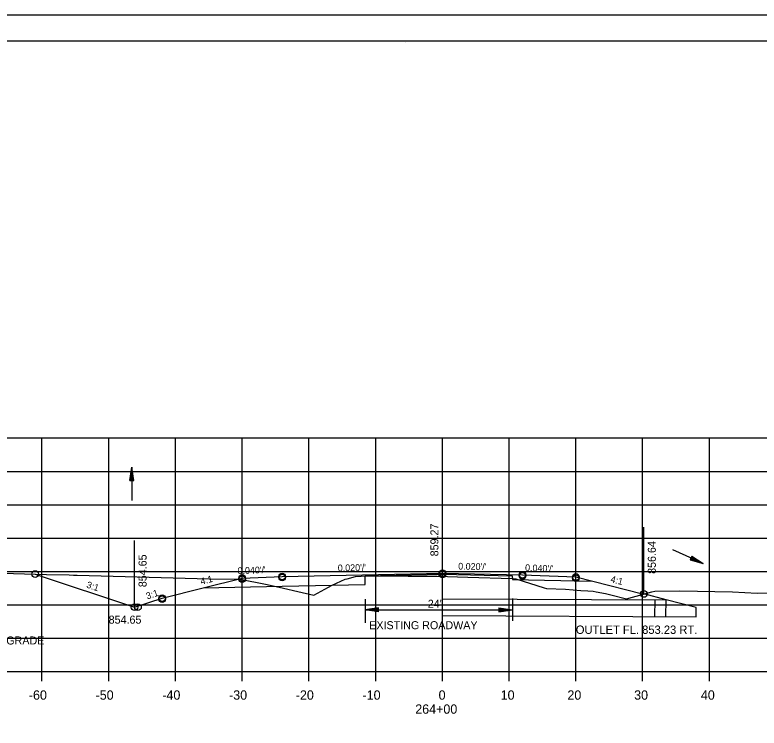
# Model space of a CAD drawing. Extents: x 1486524 to 1499135, y 326561 to 337924.
# Drawn here: x 1488918.8 to 1489030.3, y 329472.4 to 329579.2 of the extents above; entities that cross this region are included whole.
import ezdxf

# ---------------------------------------------------------------- set-up
doc = ezdxf.new("R2010")
doc.units = 0
for name, color, linetype in [('E_Const Align', 7, 'Continuous'), ('E_Const Align Station', 7, 'Continuous'), ('E_Ownership Information', 7, 'Continuous'), ('E_Property Line', 7, 'Continuous'), ('E_Proposed ROW and Easements', 7, 'Continuous'), ('E_Proposed ROW Fig Annot', 7, 'Continuous'), ('E_Quarter Calls', 7, 'Continuous'), ('E_Station Offset', 7, 'Continuous'), ('E_Survey Point', 7, 'Continuous'), ('E_Title Sheet', 7, 'Continuous'), ('E_Tract Number', 7, 'Continuous'), ('R_Water Annot', 7, 'Continuous'), ('R_Xsect Elev', 7, 'Continuous'), ('R_Xsect Slope', 7, 'Continuous')]:
    doc.layers.add(name, color=color, linetype=linetype)

msp = doc.modelspace()

# ---------------------------------------------------------------- linework, layer by layer
at = {"layer": 'E_Const Align'}
for p, q in [((1488842.89, 329480.88), (1489122.89, 329480.88)), ((1488922.89, 329479.48), (1488922.89, 329480.88)), ((1488932.89, 329479.48), (1488932.89, 329480.88)), ((1488942.89, 329479.48), (1488942.89, 329480.88)), ((1488952.89, 329479.48), (1488952.89, 329480.88)), ((1488962.89, 329479.48), (1488962.89, 329480.88)), ((1488972.89, 329479.48), (1488972.89, 329480.88)), ((1488982.89, 329479.48), (1488982.89, 329480.88)), ((1488992.89, 329479.48), (1488992.89, 329480.88)), ((1489002.89, 329479.48), (1489002.89, 329480.88)), ((1489012.89, 329479.48), (1489012.89, 329480.88)), ((1489022.89, 329479.48), (1489022.89, 329480.88))]:
    msp.add_line(p, q, dxfattribs=at)
at = {"layer": 'E_Ownership Information'}
for p, q in [((1488842.89, 329515.88), (1489122.89, 329515.88)), ((1488922.89, 329480.88), (1488922.89, 329515.88)), ((1488932.89, 329480.88), (1488932.89, 329515.88)), ((1488942.89, 329480.88), (1488942.89, 329515.88)), ((1488952.89, 329480.88), (1488952.89, 329515.88)), ((1488962.89, 329480.88), (1488962.89, 329515.88)), ((1488972.89, 329480.88), (1488972.89, 329515.88)), ((1488982.89, 329480.88), (1488982.89, 329515.88)), ((1488992.89, 329480.88), (1488992.89, 329515.88)), ((1489002.89, 329480.88), (1489002.89, 329515.88)), ((1489012.89, 329480.88), (1489012.89, 329515.88)), ((1489022.89, 329480.88), (1489022.89, 329515.88)), ((1488842.89, 329510.88), (1489122.89, 329510.88)), ((1488842.89, 329505.88), (1489122.89, 329505.88)), ((1488842.89, 329500.88), (1489122.89, 329500.88)), ((1488842.89, 329495.88), (1489122.89, 329495.88)), ((1488842.89, 329490.88), (1489122.89, 329490.88)), ((1488842.89, 329485.88), (1489122.89, 329485.88)), ((1488842.89, 329480.88), (1489122.89, 329480.88))]:
    msp.add_line(p, q, dxfattribs=at)
at = {"layer": 'E_Property Line'}
for p, q in [((1488824.89, 329575.34), (1489141.07, 329575.34)), ((1488977.41, 329575.08), (1488977.41, 329575.08)), ((1488977.41, 329575.08), (1488977.41, 329575.08))]:
    msp.add_line(p, q, dxfattribs=at)
at = {"layer": 'E_Proposed ROW and Easements'}
for p, q in [((1488971.31, 329491.75), (1488971.31, 329488.19)), ((1488993.37, 329491.86), (1488993.37, 329488.48)), ((1488973.31, 329490.44), (1488971.31, 329490.14)), ((1488973.31, 329489.84), (1488973.31, 329490.44)), ((1488991.37, 329490.45), (1488993.37, 329490.15)), ((1488991.37, 329490.45), (1488991.37, 329489.85)), ((1488973.31, 329489.84), (1488971.31, 329490.14)), ((1488973.31, 329490.39), (1488971.64, 329490.14)), ((1488973.31, 329489.89), (1488971.64, 329490.14)), ((1488973.31, 329490.34), (1488971.99, 329490.14)), ((1488973.31, 329489.94), (1488971.99, 329490.14)), ((1488973.31, 329490.29), (1488972.32, 329490.14)), ((1488973.31, 329489.99), (1488972.32, 329490.14)), ((1488973.31, 329490.24), (1488972.66, 329490.14)), ((1488973.31, 329490.04), (1488972.66, 329490.14)), ((1488973.31, 329490.19), (1488972.99, 329490.14)), ((1488973.31, 329490.09), (1488972.99, 329490.14)), ((1488991.37, 329490.4), (1488993.03, 329490.15)), ((1488991.37, 329490.34), (1488992.69, 329490.15)), ((1488991.37, 329490.29), (1488992.36, 329490.15)), ((1488991.37, 329490.24), (1488992.02, 329490.15)), ((1488991.37, 329490.19), (1488991.68, 329490.15)), ((1488991.37, 329489.85), (1488993.37, 329490.15)), ((1488991.37, 329490.05), (1488992.02, 329490.15)), ((1488991.37, 329489.95), (1488992.69, 329490.15)), ((1488991.37, 329489.9), (1488993.03, 329490.15)), ((1488991.37, 329490), (1488992.36, 329490.15)), ((1488991.37, 329490.1), (1488991.68, 329490.15))]:
    msp.add_line(p, q, dxfattribs=at)
at = {"layer": 'E_Proposed ROW Fig Annot'}
for p, q in [((1488936.05, 329509.51), (1488936.35, 329511.51)), ((1488936.05, 329509.51), (1488936.35, 329511.51)), ((1488936.1, 329509.51), (1488936.35, 329511.18)), ((1488936.1, 329509.51), (1488936.35, 329511.18)), ((1488936.15, 329509.51), (1488936.35, 329510.83)), ((1488936.15, 329509.51), (1488936.35, 329510.83)), ((1488936.65, 329509.51), (1488936.35, 329511.51)), ((1488936.65, 329509.51), (1488936.35, 329511.51)), ((1488936.6, 329509.51), (1488936.35, 329511.18)), ((1488936.6, 329509.51), (1488936.35, 329511.18)), ((1488936.55, 329509.51), (1488936.35, 329510.83)), ((1488936.55, 329509.51), (1488936.35, 329510.83)), ((1488936.05, 329509.51), (1488936.65, 329509.51)), ((1488936.05, 329509.51), (1488936.65, 329509.51)), ((1488936.2, 329509.51), (1488936.35, 329510.5)), ((1488936.2, 329509.51), (1488936.35, 329510.5)), ((1488936.25, 329509.51), (1488936.35, 329510.16)), ((1488936.25, 329509.51), (1488936.35, 329510.16)), ((1488936.3, 329509.51), (1488936.35, 329509.83)), ((1488936.3, 329509.51), (1488936.35, 329509.83)), ((1488936.5, 329509.51), (1488936.35, 329510.5)), ((1488936.5, 329509.51), (1488936.35, 329510.5)), ((1488936.45, 329509.51), (1488936.35, 329510.16)), ((1488936.45, 329509.51), (1488936.35, 329510.16)), ((1488936.4, 329509.51), (1488936.35, 329509.83)), ((1488936.4, 329509.51), (1488936.35, 329509.83)), ((1489020.25, 329498.17), (1489020, 329497.63)), ((1489020.25, 329498.17), (1489020, 329497.63)), ((1489020, 329497.63), (1489021.94, 329497.06)), ((1489020, 329497.63), (1489021.94, 329497.06)), ((1489020.02, 329497.67), (1489021.64, 329497.2)), ((1489020.02, 329497.67), (1489021.64, 329497.2)), ((1489020.04, 329497.72), (1489021.33, 329497.34)), ((1489020.04, 329497.72), (1489021.33, 329497.34)), ((1489020.06, 329497.76), (1489021.02, 329497.48)), ((1489020.06, 329497.76), (1489021.02, 329497.48)), ((1489020.08, 329497.81), (1489020.71, 329497.63)), ((1489020.08, 329497.81), (1489020.71, 329497.63)), ((1489020.1, 329497.85), (1489020.41, 329497.77)), ((1489020.1, 329497.85), (1489020.41, 329497.77)), ((1489020.14, 329497.94), (1489020.41, 329497.77)), ((1489020.14, 329497.94), (1489020.41, 329497.77)), ((1489020.17, 329497.99), (1489020.71, 329497.63)), ((1489020.17, 329497.99), (1489020.71, 329497.63)), ((1489020.19, 329498.03), (1489021.02, 329497.48)), ((1489020.19, 329498.03), (1489021.02, 329497.48)), ((1489020.21, 329498.08), (1489021.33, 329497.34)), ((1489020.21, 329498.08), (1489021.33, 329497.34)), ((1489020.23, 329498.12), (1489021.64, 329497.2)), ((1489020.23, 329498.12), (1489021.64, 329497.2)), ((1489020.25, 329498.17), (1489021.94, 329497.06)), ((1489020.25, 329498.17), (1489021.94, 329497.06)), ((1488971.31, 329490.14), (1488993.37, 329490.15))]:
    msp.add_line(p, q, dxfattribs=at)
at = {"layer": 'E_Quarter Calls'}
msp.add_line((1488812.48, 329579.24), (1489145.82, 329579.24), dxfattribs=at)
for points in [[(1488812.48, 329579.24), (1489145.82, 329579.24), (1489145.82, 329365.9), (1488812.48, 329365.9)], [(1489058.81, 329575.34), (1489058.81, 329565.46), (1489094.54, 329565.46), (1489094.54, 329562.54), (1489117.74, 329562.54), (1489117.74, 329538.21), (1489141.07, 329538.21), (1489141.07, 329369.88), (1488824.89, 329369.88), (1488824.89, 329575.34)]]:
    msp.add_lwpolyline(points, close=True, dxfattribs=at)
for centre in [(1488982.89, 329495.62), (1488982.89, 329495.62), (1488921.87, 329495.5), (1488921.87, 329495.5), (1488952.89, 329494.9), (1488952.89, 329494.9), (1488952.89, 329494.73), (1488958.89, 329495.14), (1488958.89, 329495.14), (1488958.89, 329494.97), (1488982.89, 329495.45), (1488994.89, 329495.38), (1488994.89, 329495.38), (1488994.89, 329495.21), (1489002.89, 329495.06), (1489002.89, 329495.06), (1489002.89, 329494.89), (1489013.07, 329492.52), (1489013.07, 329492.52), (1488940.89, 329491.9), (1488940.89, 329491.9), (1488940.89, 329491.73), (1488936.76, 329490.53), (1488936.76, 329490.53), (1488936.76, 329490.53), (1488937.27, 329490.53)]:
    msp.add_circle(centre, 0.5, dxfattribs=at)
at = {"layer": 'E_Station Offset'}
msp.add_line((1489016.4, 329491.63), (1489013.07, 329492.52), dxfattribs=at)
msp.add_lwpolyline([(1489020.89, 329489.11), (1489020.89, 329490.5), (1489016.4, 329491.63)], dxfattribs=at)
at = {"layer": 'E_Survey Point'}
msp.add_lwpolyline([(1488947.06, 329493.45), (1488958.89, 329493.68), (1488971.31, 329493.94), (1488971.31, 329495.23), (1488982.89, 329495.46), (1488993.36, 329495.25), (1488993.37, 329494.67), (1489005.45, 329494.42)], dxfattribs=at)
msp.add_lwpolyline([(1488947.06, 329493.45), (1488958.89, 329493.68), (1488971.31, 329493.94), (1488971.31, 329495.23), (1488982.89, 329495.46), (1488993.36, 329495.25), (1488993.37, 329494.67), (1489005.45, 329494.42)], dxfattribs=at)
at = {"layer": 'E_Title Sheet'}
for p, q in [((1488982.89, 329491.78), (1489016.4, 329491.63)), ((1489014.74, 329489.14), (1489014.75, 329491.64)), ((1489016.39, 329489.13), (1489016.4, 329491.63)), ((1488982.89, 329489.28), (1489020.89, 329489.11))]:
    msp.add_line(p, q, dxfattribs=at)
msp.add_lwpolyline([(1488921.87, 329495.5), (1488936.76, 329490.53), (1488940.89, 329491.9), (1488947.06, 329493.45), (1488952.89, 329494.9), (1488958.89, 329495.14), (1488982.89, 329495.62), (1488994.89, 329495.38), (1489002.89, 329495.06), (1489005.45, 329494.42), (1489012.89, 329492.56), (1489013.07, 329492.52)], dxfattribs=at)
at = {"layer": 'E_Tract Number'}
msp.add_lwpolyline([(1488902.2, 329496.06), (1488923.59, 329495.45), (1488926.96, 329495.38), (1488927.6, 329495.35), (1488928.15, 329495.34), (1488947.96, 329494.8), (1488952.58, 329494.71), (1488956.39, 329493.99), (1488958.42, 329493.53), (1488961.89, 329492.73), (1488963.62, 329492.34), (1488966.35, 329493.82), (1488968.31, 329494.72), (1488968.64, 329494.77), (1488969.87, 329495.11), (1488970.7, 329495.17), (1488971.31, 329495.22), (1488977.77, 329495.19), (1488982.1, 329495.18), (1488986.7, 329495.02), (1488993.36, 329494.81), (1488993.75, 329494.79), (1488993.9, 329494.78), (1488998.16, 329493.43), (1488998.47, 329493.33), (1489001.32, 329493.25), (1489003.64, 329493.04), (1489004.68, 329493), (1489005.5, 329492.94), (1489005.95, 329492.83), (1489007.35, 329492.61), (1489008.15, 329492.39), (1489010.5, 329491.81), (1489014.29, 329492.85), (1489014.71, 329492.93), (1489018.47, 329493), (1489026.36, 329492.84), (1489030.07, 329492.63), (1489042.77, 329492.86)], dxfattribs=at)
at = {"layer": 'R_Water Annot'}
for p, q in [((1488936.35, 329511.51), (1488936.35, 329506.51)), ((1489021.94, 329497.06), (1489017.4, 329499.15)), ((1489020.89, 329489.11), (1489020.89, 329490.5))]:
    msp.add_line(p, q, dxfattribs=at)
at = {"layer": 'R_Xsect Elev'}
for p, q in [((1488982.89, 329495.15), (1488982.89, 329505.15)), ((1489013.07, 329492.52), (1489013.07, 329502.52)), ((1488936.76, 329490.53), (1488936.76, 329500.53))]:
    msp.add_line(p, q, dxfattribs=at)

# ---------------------------------------------------------------- texts
at = {"layer": 'E_Const Align Station'}
for s, p in [('-60', (1488920.92, 329476.68)), ('-50', (1488930.92, 329476.68)), ('-40', (1488940.92, 329476.68)), ('-30', (1488950.92, 329476.68)), ('-20', (1488960.92, 329476.68)), ('-10', (1488970.92, 329476.68)), ('0', (1488982.32, 329476.68)), ('10', (1488991.62, 329476.68)), ('20', (1489001.62, 329476.68)), ('30', (1489011.62, 329476.68)), ('40', (1489021.62, 329476.68)), ('264+00', (1488978.82, 329474.58))]:
    msp.add_text(s, height=1.4, dxfattribs=at).set_placement(p)
at = {"layer": 'E_Proposed ROW Fig Annot'}
for s, p in [("24'", (1488980.7, 329490.45)), ('EXISTING ROADWAY', (1488971.93, 329487.24)), ('END -0.48 %  LT. DITCH GRADE', (1488899.17, 329484.95))]:
    msp.add_text(s, height=1.2, dxfattribs=at).set_placement(p)
at = {"layer": 'R_Water Annot'}
msp.add_text('OUTLET FL. 853.23 RT.', height=1.25, dxfattribs=at).set_placement((1489002.88, 329486.54))
at = {"layer": 'R_Xsect Elev'}
for s, rotation, p in [('859.27', 90, (1488982.29, 329498.15)), ('856.64', 90, (1489014.87, 329495.52)), ('854.65', 90, (1488938.56, 329493.53)), ('854.65', 360, (1488932.88, 329488.07))]:
    msp.add_text(s, height=1.2, rotation=rotation, dxfattribs=at).set_placement(p)
at = {"layer": 'R_Xsect Slope'}
for s, rotation, p in [("0.020'/'", 358.8542, (1488985.25, 329496.18)), ("0.040'/'", 2.2906, (1488952.21, 329495.48)), ("0.020'/'", 1.1458, (1488967.22, 329495.91)), ("0.040'/'", 357.7094, (1488995.26, 329495.97)), ('4:1', 14.0362, (1488946.76, 329493.89)), ('4:1', 345.9638, (1489008.01, 329494.3)), ('3:1', 341.5651, (1488929.47, 329493.49)), ('3:1', 18.4349, (1488938.67, 329491.69))]:
    msp.add_text(s, height=1, rotation=rotation, dxfattribs=at).set_placement(p)

doc.saveas('drawing.dxf')
